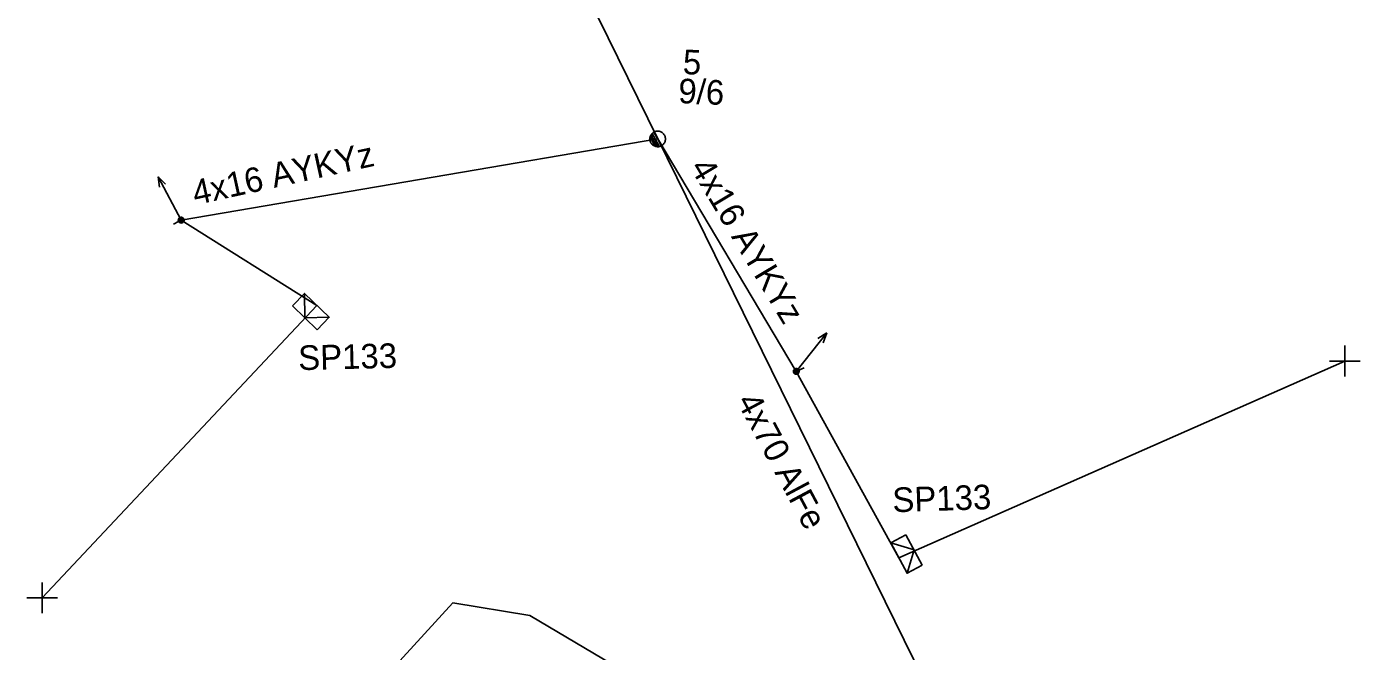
# Model space of a CAD drawing. Extents: x -748492 to -735633, y -1146251 to -1139940.
# Drawn here: x -740127.7 to -740073.5, y -1142311.4 to -1142286.1 of the extents above; entities that cross this region are included whole.
import ezdxf

# ---------------------------------------------------------------- set-up
doc = ezdxf.new("R2010")
doc.units = 0
for name, color, linetype in [('Vrstva 1', 7, 'Continuous'), ('Vrstva 12', 7, 'Continuous'), ('Vrstva 13', 7, 'Continuous'), ('Vrstva 14', 7, 'Continuous'), ('Vrstva 2', 7, 'Continuous'), ('Vrstva 31', 7, 'Continuous'), ('Vrstva 33', 7, 'Continuous'), ('Vrstva 34', 7, 'Continuous'), ('Vrstva 52', 7, 'Continuous'), ('Vrstva 54', 7, 'Continuous'), ('Vrstva 55', 7, 'Continuous'), ('Vrstva 59', 7, 'Continuous'), ('Vrstva 9', 7, 'Continuous')]:
    doc.layers.add(name, color=color, linetype=linetype)

# ---------------------------------------------------------------- blocks, each defined once
blk = doc.blocks.new('NN440')
at = {"layer": 'Vrstva 2'}
for points in [[(0.63, 0), (0.63, 0.06), (0.62, 0.13), (0.6, 0.19), (0.58, 0.25), (0.55, 0.31), (0.51, 0.37), (0.47, 0.42), (0.42, 0.46), (0.37, 0.51), (0.32, 0.54), (0.26, 0.57), (0.2, 0.59), (0.13, 0.61), (0.07, 0.62), (0, 0.63), (-0.06, 0.62), (-0.13, 0.61), (-0.19, 0.59), (-0.26, 0.57), (-0.31, 0.54), (-0.37, 0.51), (-0.42, 0.46), (-0.47, 0.42), (-0.51, 0.37), (-0.54, 0.31), (-0.57, 0.25), (-0.6, 0.19), (-0.62, 0.13), (-0.63, 0.06), (-0.63, 0), (-0.63, -0.07), (-0.62, -0.14), (-0.6, -0.2), (-0.57, -0.26), (-0.54, -0.32), (-0.51, -0.37), (-0.47, -0.43), (-0.42, -0.47), (-0.37, -0.51), (-0.31, -0.55), (-0.26, -0.58), (-0.19, -0.6), (-0.13, -0.62), (-0.06, -0.63), (0, -0.63), (0.07, -0.63), (0.13, -0.62), (0.2, -0.6), (0.26, -0.58), (0.32, -0.55), (0.37, -0.51), (0.42, -0.47), (0.47, -0.43), (0.51, -0.37), (0.55, -0.32), (0.58, -0.26), (0.6, -0.2), (0.62, -0.14), (0.63, -0.07), (0.63, 0)], [(-0.63, 0), (0.63, 0)], [(-0.6, -0.18), (0.57, -0.18)], [(-0.51, -0.32), (0.5, -0.32)], [(-0.37, -0.47), (0.35, -0.47)]]:
    blk.add_lwpolyline(points, dxfattribs=at)
blk = doc.blocks.new('NN560')
at = {"layer": 'Vrstva 2'}
for points in [[(1.999, -0.001), (1.59, 0.141)], [(0, -0.001), (1.999, -0.001)], [(1.999, -0.001), (1.59, -0.134)]]:
    blk.add_lwpolyline(points, dxfattribs=at)
blk = doc.blocks.new('NN800')
at = {"layer": 'Vrstva 1'}
for points in [[(-0.442, 0.442), (0.442, -0.442)], [(-0.442, -0.442), (0.442, 0.442)]]:
    blk.add_lwpolyline(points, dxfattribs=at)
blk = doc.blocks.new('NN630')
at = {"layer": 'Vrstva 9'}
for points in [[(-0.003, -0.7), (-0.703, 0)], [(-0.703, -0.7), (-0.703, 0), (0.697, 0), (0.697, -0.7)], [(-0.003, -0.7), (0.697, 0)], [(-0.703, -0.7), (0.697, -0.7)]]:
    blk.add_lwpolyline(points, dxfattribs=at)
blk = doc.blocks.new('NN500')
at = {"layer": 'Vrstva 2'}
for points in [[(0, -0.24), (0.02, -0.23), (0.05, -0.23), (0.07, -0.22), (0.09, -0.22), (0.12, -0.2), (0.14, -0.19), (0.16, -0.18), (0.17, -0.16), (0.19, -0.14), (0.2, -0.12), (0.21, -0.1), (0.22, -0.07), (0.23, -0.05), (0.23, -0.02), (0.23, 0), (0.23, 0.02), (0.23, 0.05), (0.22, 0.07), (0.21, 0.1), (0.2, 0.12), (0.19, 0.14), (0.17, 0.16), (0.16, 0.17), (0.14, 0.19), (0.12, 0.2), (0.09, 0.21), (0.07, 0.22), (0.05, 0.23), (0.02, 0.23), (0, 0.23), (-0.03, 0.23), (-0.05, 0.23), (-0.07, 0.22), (-0.1, 0.21), (-0.12, 0.2), (-0.14, 0.19), (-0.16, 0.17), (-0.18, 0.16), (-0.19, 0.14), (-0.2, 0.12), (-0.22, 0.1), (-0.22, 0.07), (-0.23, 0.05), (-0.23, 0.02), (-0.24, 0), (-0.23, -0.02), (-0.23, -0.05), (-0.22, -0.07), (-0.22, -0.1), (-0.2, -0.12), (-0.19, -0.14), (-0.18, -0.16), (-0.16, -0.18), (-0.14, -0.19), (-0.12, -0.2), (-0.1, -0.22), (-0.07, -0.22), (-0.05, -0.23), (-0.03, -0.23), (0, -0.24)], [(0, -0.24), (0.02, -0.23), (0.05, -0.23), (0.07, -0.22), (0.09, -0.22), (0.12, -0.2), (0.14, -0.19), (0.16, -0.18), (0.17, -0.16), (0.19, -0.14), (0.2, -0.12), (0.21, -0.1), (0.22, -0.07), (0.23, -0.05), (0.23, -0.02), (0.23, 0), (0.23, 0.02), (0.23, 0.05), (0.22, 0.07), (0.21, 0.1), (0.2, 0.12), (0.19, 0.14), (0.17, 0.16), (0.16, 0.17), (0.14, 0.19), (0.12, 0.2), (0.09, 0.21), (0.07, 0.22), (0.05, 0.23), (0.02, 0.23), (0, 0.23), (-0.03, 0.23), (-0.05, 0.23), (-0.07, 0.22), (-0.1, 0.21), (-0.12, 0.2), (-0.14, 0.19), (-0.16, 0.17), (-0.18, 0.16), (-0.19, 0.14), (-0.2, 0.12), (-0.22, 0.1), (-0.22, 0.07), (-0.23, 0.05), (-0.23, 0.02), (-0.24, 0), (-0.23, -0.02), (-0.23, -0.05), (-0.22, -0.07), (-0.22, -0.1), (-0.2, -0.12), (-0.19, -0.14), (-0.18, -0.16), (-0.16, -0.18), (-0.14, -0.19), (-0.12, -0.2), (-0.1, -0.22), (-0.07, -0.22), (-0.05, -0.23), (-0.03, -0.23), (0, -0.24)], [(0, -0.21), (0.02, -0.2), (0.04, -0.2), (0.06, -0.2), (0.08, -0.19), (0.1, -0.18), (0.12, -0.17), (0.14, -0.15), (0.15, -0.14), (0.16, -0.12), (0.18, -0.1), (0.19, -0.08), (0.19, -0.06), (0.2, -0.04), (0.2, -0.02), (0.2, 0), (0.2, 0.02), (0.2, 0.04), (0.19, 0.06), (0.19, 0.08), (0.18, 0.1), (0.16, 0.12), (0.15, 0.14), (0.14, 0.15), (0.12, 0.17), (0.1, 0.18), (0.08, 0.19), (0.06, 0.19), (0.04, 0.2), (0.02, 0.2), (0, 0.2), (-0.02, 0.2), (-0.04, 0.2), (-0.06, 0.19), (-0.08, 0.19), (-0.1, 0.18), (-0.12, 0.17), (-0.14, 0.15), (-0.15, 0.14), (-0.17, 0.12), (-0.18, 0.1), (-0.19, 0.08), (-0.2, 0.06), (-0.2, 0.04), (-0.21, 0.02), (-0.21, 0), (-0.21, -0.02), (-0.2, -0.04), (-0.2, -0.06), (-0.19, -0.08), (-0.18, -0.1), (-0.17, -0.12), (-0.15, -0.14), (-0.14, -0.15), (-0.12, -0.17), (-0.1, -0.18), (-0.08, -0.19), (-0.06, -0.2), (-0.04, -0.2), (-0.02, -0.2), (0, -0.21)], [(0, -0.18), (0.02, -0.18), (0.04, -0.17), (0.05, -0.17), (0.07, -0.16), (0.09, -0.15), (0.1, -0.14), (0.12, -0.13), (0.13, -0.12), (0.14, -0.1), (0.15, -0.09), (0.16, -0.07), (0.17, -0.05), (0.17, -0.04), (0.17, -0.02), (0.17, 0), (0.17, 0.02), (0.17, 0.04), (0.17, 0.05), (0.16, 0.07), (0.15, 0.09), (0.14, 0.1), (0.13, 0.12), (0.12, 0.13), (0.1, 0.14), (0.09, 0.15), (0.07, 0.16), (0.05, 0.17), (0.04, 0.17), (0.02, 0.17), (0, 0.18), (-0.02, 0.17), (-0.04, 0.17), (-0.06, 0.17), (-0.07, 0.16), (-0.09, 0.15), (-0.1, 0.14), (-0.12, 0.13), (-0.13, 0.12), (-0.14, 0.1), (-0.15, 0.09), (-0.16, 0.07), (-0.17, 0.05), (-0.17, 0.04), (-0.18, 0.02), (-0.18, 0), (-0.18, -0.02), (-0.17, -0.04), (-0.17, -0.05), (-0.16, -0.07), (-0.15, -0.09), (-0.14, -0.1), (-0.13, -0.12), (-0.12, -0.13), (-0.1, -0.14), (-0.09, -0.15), (-0.07, -0.16), (-0.06, -0.17), (-0.04, -0.17), (-0.02, -0.18), (0, -0.18)], [(0, -0.15), (0.01, -0.15), (0.03, -0.14), (0.04, -0.14), (0.06, -0.13), (0.07, -0.13), (0.08, -0.12), (0.1, -0.11), (0.11, -0.1), (0.12, -0.09), (0.13, -0.07), (0.13, -0.06), (0.14, -0.05), (0.14, -0.03), (0.14, -0.02), (0.14, 0), (0.14, 0.01), (0.14, 0.03), (0.14, 0.04), (0.13, 0.06), (0.13, 0.07), (0.12, 0.09), (0.11, 0.1), (0.1, 0.11), (0.08, 0.12), (0.07, 0.13), (0.06, 0.13), (0.04, 0.14), (0.03, 0.14), (0.01, 0.14), (0, 0.15), (-0.02, 0.14), (-0.03, 0.14), (-0.05, 0.14), (-0.06, 0.13), (-0.07, 0.13), (-0.09, 0.12), (-0.1, 0.11), (-0.11, 0.1), (-0.12, 0.09), (-0.13, 0.07), (-0.13, 0.06), (-0.14, 0.04), (-0.14, 0.03), (-0.15, 0.01), (-0.15, 0), (-0.15, -0.02), (-0.14, -0.03), (-0.14, -0.05), (-0.13, -0.06), (-0.13, -0.07), (-0.12, -0.09), (-0.11, -0.1), (-0.1, -0.11), (-0.09, -0.12), (-0.07, -0.13), (-0.06, -0.13), (-0.05, -0.14), (-0.03, -0.14), (-0.02, -0.15), (0, -0.15)], [(0, -0.12), (0.01, -0.12), (0.02, -0.11), (0.03, -0.11), (0.05, -0.11), (0.06, -0.1), (0.07, -0.09), (0.08, -0.09), (0.09, -0.08), (0.09, -0.07), (0.1, -0.06), (0.11, -0.05), (0.11, -0.04), (0.11, -0.02), (0.11, -0.01), (0.12, 0), (0.11, 0.01), (0.11, 0.02), (0.11, 0.04), (0.11, 0.05), (0.1, 0.06), (0.09, 0.07), (0.09, 0.08), (0.08, 0.09), (0.07, 0.09), (0.06, 0.1), (0.05, 0.11), (0.03, 0.11), (0.02, 0.11), (0.01, 0.12), (0, 0.12), (-0.01, 0.12), (-0.03, 0.11), (-0.04, 0.11), (-0.05, 0.11), (-0.06, 0.1), (-0.07, 0.09), (-0.08, 0.09), (-0.09, 0.08), (-0.1, 0.07), (-0.1, 0.06), (-0.11, 0.05), (-0.11, 0.04), (-0.12, 0.02), (-0.12, 0.01), (-0.12, 0), (-0.12, -0.01), (-0.12, -0.02), (-0.11, -0.04), (-0.11, -0.05), (-0.1, -0.06), (-0.1, -0.07), (-0.09, -0.08), (-0.08, -0.09), (-0.07, -0.09), (-0.06, -0.1), (-0.05, -0.11), (-0.04, -0.11), (-0.03, -0.11), (-0.01, -0.12), (0, -0.12)], [(0, -0.09), (0.01, -0.09), (0.02, -0.09), (0.03, -0.08), (0.03, -0.08), (0.04, -0.08), (0.05, -0.07), (0.06, -0.07), (0.06, -0.06), (0.07, -0.05), (0.07, -0.04), (0.08, -0.04), (0.08, -0.03), (0.08, -0.02), (0.09, -0.01), (0.09, 0), (0.09, 0.01), (0.08, 0.02), (0.08, 0.03), (0.08, 0.03), (0.07, 0.04), (0.07, 0.05), (0.06, 0.06), (0.06, 0.06), (0.05, 0.07), (0.04, 0.07), (0.03, 0.08), (0.03, 0.08), (0.02, 0.08), (0.01, 0.09), (0, 0.09), (-0.01, 0.09), (-0.02, 0.08), (-0.03, 0.08), (-0.04, 0.08), (-0.04, 0.07), (-0.05, 0.07), (-0.06, 0.06), (-0.07, 0.06), (-0.07, 0.05), (-0.08, 0.04), (-0.08, 0.03), (-0.08, 0.03), (-0.09, 0.02), (-0.09, 0.01), (-0.09, 0), (-0.09, -0.01), (-0.09, -0.02), (-0.08, -0.03), (-0.08, -0.04), (-0.08, -0.04), (-0.07, -0.05), (-0.07, -0.06), (-0.06, -0.07), (-0.05, -0.07), (-0.04, -0.08), (-0.04, -0.08), (-0.03, -0.08), (-0.02, -0.09), (-0.01, -0.09), (0, -0.09)], [(0, -0.06), (0, -0.06), (0.01, -0.06), (0.02, -0.05), (0.02, -0.05), (0.03, -0.05), (0.03, -0.05), (0.04, -0.04), (0.04, -0.04), (0.05, -0.03), (0.05, -0.03), (0.05, -0.02), (0.05, -0.02), (0.05, -0.01), (0.06, -0.01), (0.06, 0), (0.06, 0.01), (0.05, 0.01), (0.05, 0.02), (0.05, 0.02), (0.05, 0.03), (0.05, 0.03), (0.04, 0.04), (0.04, 0.04), (0.03, 0.05), (0.03, 0.05), (0.02, 0.05), (0.02, 0.05), (0.01, 0.06), (0, 0.06), (0, 0.06), (-0.01, 0.06), (-0.01, 0.06), (-0.02, 0.05), (-0.02, 0.05), (-0.03, 0.05), (-0.03, 0.05), (-0.04, 0.04), (-0.04, 0.04), (-0.05, 0.03), (-0.05, 0.03), (-0.05, 0.02), (-0.06, 0.02), (-0.06, 0.01), (-0.06, 0.01), (-0.06, 0), (-0.06, -0.01), (-0.06, -0.01), (-0.06, -0.02), (-0.05, -0.02), (-0.05, -0.03), (-0.05, -0.03), (-0.04, -0.04), (-0.04, -0.04), (-0.03, -0.05), (-0.03, -0.05), (-0.02, -0.05), (-0.02, -0.05), (-0.01, -0.06), (-0.01, -0.06), (0, -0.06)], [(0, -0.03), (0, -0.03), (0, -0.03), (0.01, -0.03), (0.01, -0.03), (0.01, -0.02), (0.02, -0.02), (0.02, -0.02), (0.02, -0.02), (0.02, -0.02), (0.02, -0.01), (0.02, -0.01), (0.03, -0.01), (0.03, -0.01), (0.03, 0), (0.03, 0), (0.03, 0), (0.03, 0.01), (0.03, 0.01), (0.02, 0.01), (0.02, 0.01), (0.02, 0.02), (0.02, 0.02), (0.02, 0.02), (0.02, 0.02), (0.01, 0.02), (0.01, 0.02), (0.01, 0.03), (0, 0.03), (0, 0.03), (0, 0.03), (0, 0.03), (-0.01, 0.03), (-0.01, 0.03), (-0.01, 0.02), (-0.02, 0.02), (-0.02, 0.02), (-0.02, 0.02), (-0.02, 0.02), (-0.02, 0.02), (-0.03, 0.01), (-0.03, 0.01), (-0.03, 0.01), (-0.03, 0.01), (-0.03, 0), (-0.03, 0), (-0.03, 0), (-0.03, -0.01), (-0.03, -0.01), (-0.03, -0.01), (-0.03, -0.01), (-0.02, -0.02), (-0.02, -0.02), (-0.02, -0.02), (-0.02, -0.02), (-0.02, -0.02), (-0.01, -0.03), (-0.01, -0.03), (-0.01, -0.03), (0, -0.03), (0, -0.03)], [(0.23, 0), (0.7, 0)]]:
    blk.add_lwpolyline(points, dxfattribs=at)

msp = doc.modelspace()

# ---------------------------------------------------------------- linework, layer by layer
at = {"layer": 'Vrstva 1'}
msp.add_lwpolyline([(-740117.838, -1142258.494), (-740102.05, -1142290.61), (-740088.573, -1142318.017), (-740087.471, -1142320.254)], dxfattribs=at)
at = {"layer": 'Vrstva 52'}
msp.add_lwpolyline([(-740088.183, -1142319.016), (-740089.23, -1142317.2), (-740093.7, -1142318.66), (-740096.91, -1142317.13), (-740099.07, -1142314.81), (-740107.25, -1142309.96), (-740110.37, -1142309.45), (-740116.27, -1142315.9), (-740115.171, -1142316.73)], dxfattribs=at)
at = {"layer": 'Vrstva 54'}
for points in [[(-740102.05, -1142290.61), (-740121.41, -1142293.91), (-740115.895, -1142297.371)], [(-740102.05, -1142290.61), (-740096.42, -1142300.05), (-740092.252, -1142307.628)]]:
    msp.add_lwpolyline(points, dxfattribs=at)
at = {"layer": 'Vrstva 59'}
for points in [[(-740115.895, -1142297.371), (-740127.06, -1142309.25)], [(-740092.252, -1142307.628), (-740074.13, -1142299.63)]]:
    msp.add_lwpolyline(points, dxfattribs=at)

# ---------------------------------------------------------------- block references
at = {"layer": 'Vrstva 13'}
for name, p, xscale, yscale, rotation in [('NN440', (-740102.05, -1142290.61), 0.5, 0.49999999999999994, -60.45802497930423), ('NN500', (-740121.41, -1142293.91), 0.5000000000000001, 0.5, -151.93500002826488), ('NN500', (-740096.42, -1142300.05), 0.5, 0.5000000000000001, 24.693462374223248)]:
    msp.add_blockref(name, p, dxfattribs=dict(at, xscale=xscale, yscale=yscale, rotation=rotation))
for p, rotation in [((-740121.41, -1142293.91), 118.0654112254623), ((-740096.421, -1142300.05), 51.382691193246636)]:
    msp.add_blockref('NN560', p, dxfattribs=dict(at, rotation=rotation))
at = {"layer": 'Vrstva 31'}
for p, rotation in [((-740115.895, -1142297.37), -43.886300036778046), ((-740092.252, -1142307.628), 118.0654112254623)]:
    msp.add_blockref('NN630', p, dxfattribs=dict(at, rotation=rotation))
at = {"layer": 'Vrstva 34', "rotation": 45}
for p in [(-740074.13, -1142299.63), (-740127.06, -1142309.25)]:
    msp.add_blockref('NN800', p, dxfattribs=at)

# ---------------------------------------------------------------- texts
at = {"layer": 'Vrstva 12'}
msp.add_text('9/6', height=1, rotation=357.481, dxfattribs=at).set_placement((-740101.227, -1142289.153))
at = {"layer": 'Vrstva 14'}
msp.add_text('5', height=1, rotation=357.481, dxfattribs=at).set_placement((-740101.044, -1142287.975))
at = {"layer": 'Vrstva 2'}
msp.add_text('4x70 AlFe', height=1, rotation=298.065, dxfattribs=at).set_placement((-740098.86, -1142301.258))
at = {"layer": 'Vrstva 33'}
for rotation, p in [(1.351, (-740116.642, -1142300)), (1.888, (-740092.499, -1142305.773))]:
    msp.add_text('SP133', height=1, rotation=rotation, dxfattribs=at).set_placement(p)
at = {"layer": 'Vrstva 55'}
for rotation, p in [(12.369, (-740120.833, -1142293.302)), (300.855, (-740100.762, -1142291.768))]:
    msp.add_text('4x16 AYKYz', height=1, rotation=rotation, dxfattribs=at).set_placement(p)

doc.saveas('drawing.dxf')
